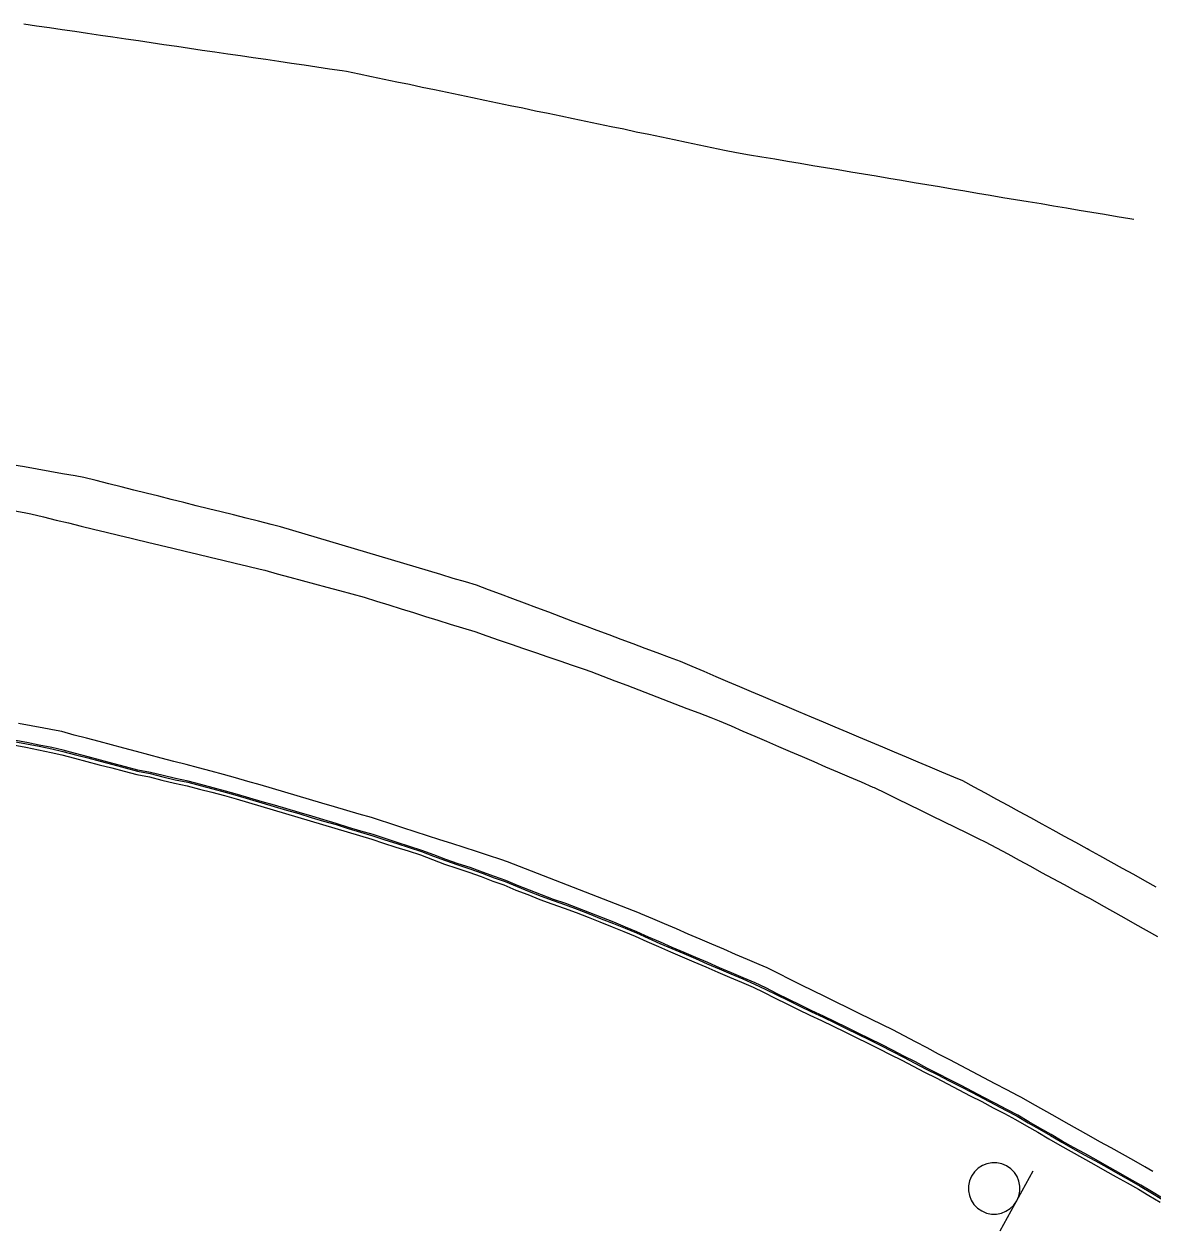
# Model space of a CAD drawing. Extents: x 1901471 to 1963503, y 756461 to 799997.
# Drawn here: x 1929519.1 to 1929606.7, y 773631 to 773724.8 of the extents above; entities that cross this region are included whole.
import ezdxf

# ---------------------------------------------------------------- set-up
doc = ezdxf.new("R2010")
doc.units = 0
for name, color, linetype in [('Default', 7, 'Continuous'), ('RD_EX_Bldg', 7, 'Continuous'), ('RD_EX_Conc', 7, 'Continuous'), ('RD_EX_H2O', 7, 'Continuous'), ('RD_EX_Road', 7, 'Continuous')]:
    doc.layers.add(name, color=color, linetype=linetype)

# ---------------------------------------------------------------- blocks, each defined once
blk = doc.blocks.new('SIGN2')
at = {"layer": 'Default'}
blk.add_lwpolyline([(-0.127, 0.1692), (-0.127, -0.1692)], dxfattribs=at)
for start, end in [(0, 180), (180, 0)]:
    blk.add_arc((0, 0), 0.127, start, end, dxfattribs=at)

msp = doc.modelspace()

# ---------------------------------------------------------------- linework, layer by layer
at = {"layer": 'RD_EX_Conc'}
for points in [[(1929518.22, 773668.79), (1929519.2, 773668.61), (1929520.18, 773668.42), (1929521.16, 773668.21), (1929522.01, 773668.02), (1929522.98, 773667.77), (1929523.94, 773667.51), (1929524.91, 773667.25), (1929525.88, 773667), (1929526.84, 773666.74), (1929527.81, 773666.49), (1929528.8, 773666.31), (1929529.76, 773666.05), (1929530.74, 773665.82), (1929531.72, 773665.62), (1929532.68, 773665.36), (1929533.65, 773665.11), (1929534.62, 773664.85), (1929535.54, 773664.59), (1929536.5, 773664.31), (1929537.46, 773664.03), (1929538.41, 773663.75), (1929539.37, 773663.46), (1929540.33, 773663.18), (1929541.29, 773662.9), (1929542.25, 773662.62), (1929543.21, 773662.33), (1929544.16, 773662.03), (1929545.12, 773661.75), (1929546.08, 773661.46), (1929546.99, 773661.17), (1929547.94, 773660.86), (1929548.89, 773660.55), (1929549.84, 773660.24), (1929550.78, 773659.89), (1929551.71, 773659.53), (1929552.66, 773659.21), (1929553.61, 773658.91), (1929554.55, 773658.56), (1929555.48, 773658.21), (1929556.33, 773657.91), (1929557.25, 773657.52), (1929558.18, 773657.16), (1929559.12, 773656.79), (1929560.05, 773656.44), (1929561, 773656.12), (1929561.93, 773655.76), (1929562.86, 773655.4), (1929563.79, 773655.04), (1929564.73, 773654.67), (1929565.65, 773654.29), (1929566.51, 773653.93), (1929567.42, 773653.52), (1929568.34, 773653.12), (1929569.26, 773652.73), (1929570.18, 773652.33), (1929571.09, 773651.94), (1929572.01, 773651.54), (1929572.93, 773651.15), (1929573.85, 773650.75), (1929574.77, 773650.36), (1929575.69, 773649.96), (1929576.5, 773649.58), (1929577.4, 773649.13), (1929578.3, 773648.69), (1929579.19, 773648.25), (1929580.09, 773647.81), (1929581, 773647.38), (1929581.9, 773646.95), (1929582.8, 773646.51), (1929583.69, 773646.07), (1929584.59, 773645.63), (1929585.48, 773645.18), (1929586.33, 773644.74), (1929587.22, 773644.29), (1929588.11, 773643.83), (1929589, 773643.37), (1929589.89, 773642.92), (1929590.78, 773642.46), (1929591.67, 773642), (1929592.55, 773641.54), (1929593.44, 773641.08), (1929594.33, 773640.61), (1929595.21, 773640.15), (1929596.05, 773639.69), (1929596.91, 773639.19), (1929597.78, 773638.7), (1929598.65, 773638.2), (1929599.51, 773637.7), (1929600.39, 773637.21), (1929601.26, 773636.72), (1929602.13, 773636.23), (1929603, 773635.74), (1929603.87, 773635.25), (1929604.74, 773634.77), (1929605.62, 773634.28), (1929606.42, 773633.8), (1929607.28, 773633.28)], [(1929518.27, 773669.06), (1929519.25, 773668.88), (1929520.23, 773668.69), (1929521.21, 773668.49), (1929522.08, 773668.29), (1929523.05, 773668.03), (1929524.02, 773667.78), (1929524.98, 773667.52), (1929525.95, 773667.26), (1929526.91, 773667.01), (1929527.88, 773666.75), (1929528.87, 773666.58), (1929529.83, 773666.32), (1929530.81, 773666.09), (1929531.79, 773665.89), (1929532.75, 773665.63), (1929533.72, 773665.37), (1929534.69, 773665.12), (1929535.61, 773664.86), (1929536.57, 773664.58), (1929537.53, 773664.29), (1929538.49, 773664.01), (1929539.45, 773663.73), (1929540.41, 773663.45), (1929541.37, 773663.16), (1929542.33, 773662.88), (1929543.29, 773662.6), (1929544.24, 773662.29), (1929545.2, 773662.01), (1929546.16, 773661.73), (1929547.07, 773661.43), (1929548.02, 773661.12), (1929548.97, 773660.81), (1929549.92, 773660.5), (1929550.86, 773660.15), (1929551.8, 773659.8), (1929552.74, 773659.48), (1929553.69, 773659.17), (1929554.63, 773658.83), (1929555.57, 773658.47), (1929556.43, 773658.17), (1929557.35, 773657.78), (1929558.28, 773657.41), (1929559.22, 773657.05), (1929560.15, 773656.7), (1929561.1, 773656.38), (1929562.03, 773656.02), (1929562.96, 773655.66), (1929563.89, 773655.29), (1929564.83, 773654.93), (1929565.75, 773654.55), (1929566.62, 773654.19), (1929567.53, 773653.77), (1929568.45, 773653.37), (1929569.37, 773652.98), (1929570.29, 773652.58), (1929571.2, 773652.19), (1929572.12, 773651.79), (1929573.04, 773651.4), (1929573.96, 773651), (1929574.88, 773650.61), (1929575.8, 773650.21), (1929576.63, 773649.82), (1929577.52, 773649.38), (1929578.42, 773648.94), (1929579.32, 773648.5), (1929580.21, 773648.05), (1929581.12, 773647.63), (1929582.02, 773647.2), (1929582.92, 773646.76), (1929583.81, 773646.32), (1929584.71, 773645.87), (1929585.61, 773645.43), (1929586.46, 773644.99), (1929587.35, 773644.53), (1929588.24, 773644.08), (1929589.12, 773643.61), (1929590.02, 773643.17), (1929590.9, 773642.7), (1929591.79, 773642.25), (1929592.68, 773641.78), (1929593.57, 773641.32), (1929594.45, 773640.86), (1929595.34, 773640.39), (1929596.18, 773639.94), (1929597.04, 773639.43), (1929597.92, 773638.94), (1929598.78, 773638.44), (1929599.65, 773637.94), (1929600.52, 773637.45), (1929601.39, 773636.96), (1929602.26, 773636.47), (1929603.14, 773635.98), (1929604.01, 773635.5), (1929604.88, 773635.01), (1929605.75, 773634.52), (1929606.57, 773634.03), (1929607.42, 773633.51)], [(1929607.47, 773633.59), (1929606.61, 773634.11), (1929605.8, 773634.6), (1929604.92, 773635.09), (1929604.05, 773635.58), (1929603.18, 773636.06), (1929602.31, 773636.55), (1929601.44, 773637.04), (1929600.57, 773637.53), (1929599.69, 773638.02), (1929598.83, 773638.52), (1929597.96, 773639.02), (1929597.09, 773639.51), (1929596.23, 773640.02), (1929595.38, 773640.47), (1929594.5, 773640.94), (1929593.61, 773641.41), (1929592.72, 773641.86), (1929591.84, 773642.33), (1929590.95, 773642.78), (1929590.06, 773643.25), (1929589.17, 773643.69), (1929588.28, 773644.16), (1929587.39, 773644.62), (1929586.5, 773645.07), (1929585.65, 773645.51), (1929584.75, 773645.96), (1929583.85, 773646.4), (1929582.96, 773646.84), (1929582.06, 773647.28), (1929581.16, 773647.72), (1929580.25, 773648.14), (1929579.36, 773648.58), (1929578.46, 773649.02), (1929577.56, 773649.46), (1929576.67, 773649.91), (1929575.83, 773650.3), (1929574.91, 773650.69), (1929574, 773651.09), (1929573.08, 773651.48), (1929572.16, 773651.88), (1929571.24, 773652.27), (1929570.32, 773652.67), (1929569.4, 773653.06), (1929568.49, 773653.46), (1929567.57, 773653.85), (1929566.66, 773654.27), (1929565.78, 773654.63), (1929564.86, 773655.02), (1929563.93, 773655.38), (1929563, 773655.74), (1929562.06, 773656.1), (1929561.13, 773656.47), (1929560.19, 773656.79), (1929559.25, 773657.14), (1929558.32, 773657.5), (1929557.39, 773657.86), (1929556.47, 773658.26), (1929555.6, 773658.56), (1929554.66, 773658.91), (1929553.72, 773659.26), (1929552.77, 773659.56), (1929551.83, 773659.88), (1929550.89, 773660.24), (1929549.95, 773660.59), (1929549, 773660.9), (1929548.05, 773661.21), (1929547.1, 773661.52), (1929546.18, 773661.82), (1929545.22, 773662.1), (1929544.27, 773662.38), (1929543.31, 773662.69), (1929542.35, 773662.97), (1929541.4, 773663.25), (1929540.44, 773663.53), (1929539.48, 773663.82), (1929538.52, 773664.1), (1929537.56, 773664.38), (1929536.6, 773664.66), (1929535.64, 773664.95), (1929534.71, 773665.21), (1929533.74, 773665.46), (1929532.78, 773665.72), (1929531.81, 773665.97), (1929530.83, 773666.17), (1929529.86, 773666.41), (1929528.89, 773666.66), (1929527.9, 773666.84), (1929526.94, 773667.1), (1929525.97, 773667.35), (1929525.01, 773667.61), (1929524.04, 773667.87), (1929523.07, 773668.12), (1929522.11, 773668.38), (1929521.23, 773668.58), (1929520.25, 773668.78), (1929519.27, 773668.97), (1929518.28, 773669.16)]]:
    msp.add_lwpolyline(points, dxfattribs=at)
at = {"layer": 'RD_EX_H2O'}
msp.add_lwpolyline([(1929605.24, 773709.6), (1929604.93, 773709.65), (1929603.95, 773709.82), (1929602.96, 773709.98), (1929601.98, 773710.15), (1929600.99, 773710.31), (1929600.01, 773710.48), (1929599.02, 773710.64), (1929598.04, 773710.81), (1929597.05, 773710.97), (1929596.07, 773711.14), (1929595.08, 773711.3), (1929594.1, 773711.47), (1929593.11, 773711.63), (1929592.13, 773711.8), (1929591.14, 773711.96), (1929590.16, 773712.13), (1929589.18, 773712.3), (1929588.19, 773712.46), (1929587.21, 773712.63), (1929586.22, 773712.79), (1929585.24, 773712.96), (1929584.25, 773713.12), (1929583.27, 773713.29), (1929582.28, 773713.45), (1929581.3, 773713.62), (1929580.31, 773713.78), (1929579.33, 773713.95), (1929578.34, 773714.11), (1929577.36, 773714.28), (1929576.37, 773714.44), (1929575.39, 773714.61), (1929574.4, 773714.77), (1929573.46, 773714.97), (1929572.48, 773715.18), (1929571.5, 773715.38), (1929570.52, 773715.58), (1929569.55, 773715.79), (1929568.57, 773715.99), (1929567.59, 773716.2), (1929566.61, 773716.4), (1929566.61, 773716.4), (1929565.63, 773716.61), (1929564.65, 773716.81), (1929563.67, 773717.01), (1929562.69, 773717.22), (1929561.72, 773717.42), (1929560.74, 773717.63), (1929559.76, 773717.83), (1929558.78, 773718.03), (1929557.8, 773718.24), (1929556.82, 773718.44), (1929555.84, 773718.65), (1929554.86, 773718.85), (1929553.88, 773719.06), (1929552.91, 773719.26), (1929551.93, 773719.46), (1929550.95, 773719.67), (1929549.97, 773719.87), (1929548.99, 773720.08), (1929548.01, 773720.28), (1929547.03, 773720.49), (1929546.05, 773720.69), (1929545.08, 773720.89), (1929544.1, 773721.1), (1929543.78, 773721.14), (1929542.79, 773721.29), (1929541.8, 773721.44), (1929540.82, 773721.58), (1929539.83, 773721.73), (1929538.84, 773721.87), (1929537.85, 773722.02), (1929536.86, 773722.16), (1929535.87, 773722.31), (1929534.88, 773722.45), (1929533.89, 773722.6), (1929532.9, 773722.74), (1929531.91, 773722.89), (1929530.92, 773723.03), (1929529.93, 773723.18), (1929529.93, 773723.18), (1929528.94, 773723.33), (1929527.95, 773723.47), (1929526.96, 773723.62), (1929525.97, 773723.76), (1929524.99, 773723.91), (1929524, 773724.05), (1929523.01, 773724.2), (1929522.02, 773724.34), (1929521.03, 773724.49), (1929520.04, 773724.63), (1929519.05, 773724.78)], dxfattribs=at)
at = {"layer": 'RD_EX_Road'}
for points in [[(1929606.98, 773657.75), (1929606.11, 773658.23), (1929605.24, 773658.72), (1929604.36, 773659.2), (1929603.49, 773659.69), (1929602.61, 773660.17), (1929601.74, 773660.65), (1929601.62, 773660.72), (1929600.75, 773661.2), (1929599.87, 773661.68), (1929598.99, 773662.16), (1929598.12, 773662.64), (1929597.24, 773663.12), (1929596.36, 773663.6), (1929595.48, 773664.08), (1929594.61, 773664.56), (1929593.73, 773665.04), (1929592.85, 773665.52), (1929591.98, 773666), (1929591.27, 773666.29), (1929590.35, 773666.68), (1929589.43, 773667.07), (1929588.51, 773667.46), (1929587.59, 773667.85), (1929586.67, 773668.23), (1929585.75, 773668.62), (1929584.82, 773669.01), (1929583.9, 773669.4), (1929582.98, 773669.78), (1929582.06, 773670.17), (1929581.14, 773670.56), (1929580.22, 773670.95), (1929579.24, 773671.36), (1929578.32, 773671.75), (1929577.4, 773672.14), (1929576.48, 773672.53), (1929576.48, 773672.53), (1929575.56, 773672.92), (1929574.64, 773673.31), (1929573.72, 773673.7), (1929572.8, 773674.09), (1929571.88, 773674.49), (1929570.96, 773674.88), (1929570.04, 773675.27), (1929569.18, 773675.59), (1929568.24, 773675.94), (1929567.3, 773676.29), (1929566.37, 773676.64), (1929565.43, 773676.99), (1929564.5, 773677.34), (1929563.56, 773677.69), (1929562.62, 773678.04), (1929561.69, 773678.39), (1929560.75, 773678.74), (1929559.81, 773679.09), (1929558.88, 773679.44), (1929557.94, 773679.79), (1929557.01, 773680.14), (1929556.07, 773680.49), (1929555.13, 773680.84), (1929554.2, 773681.2), (1929553.35, 773681.45), (1929552.39, 773681.73), (1929551.43, 773682.02), (1929550.48, 773682.31), (1929549.52, 773682.59), (1929548.56, 773682.88), (1929547.6, 773683.16), (1929546.65, 773683.45), (1929545.69, 773683.73), (1929544.73, 773684.02), (1929543.77, 773684.31), (1929542.81, 773684.59), (1929541.86, 773684.88), (1929540.9, 773685.16), (1929539.94, 773685.45), (1929538.98, 773685.74), (1929538.25, 773685.92), (1929537.28, 773686.16), (1929536.31, 773686.4), (1929535.34, 773686.65), (1929534.37, 773686.89), (1929533.4, 773687.13), (1929532.43, 773687.37), (1929531.46, 773687.62), (1929530.49, 773687.86), (1929529.52, 773688.1), (1929528.55, 773688.35), (1929527.58, 773688.59), (1929526.61, 773688.83), (1929525.64, 773689.07), (1929524.67, 773689.32), (1929523.7, 773689.56), (1929523.04, 773689.68), (1929522.05, 773689.85), (1929521.07, 773690.03), (1929520.08, 773690.2), (1929519.1, 773690.38), (1929518.11, 773690.55)], [(1929518.21, 773687.01), (1929519.19, 773686.81), (1929519.6, 773686.73), (1929520.57, 773686.5), (1929521.55, 773686.26), (1929522.52, 773686.03), (1929523.49, 773685.79), (1929524.46, 773685.56), (1929525.43, 773685.32), (1929526.4, 773685.09), (1929527.38, 773684.85), (1929527.69, 773684.78), (1929528.66, 773684.54), (1929529.63, 773684.31), (1929530.61, 773684.08), (1929531.58, 773683.84), (1929532.55, 773683.61), (1929533.52, 773683.38), (1929534.49, 773683.14), (1929535.47, 773682.91), (1929536.44, 773682.68), (1929537.41, 773682.44), (1929537.77, 773682.36), (1929538.73, 773682.09), (1929539.7, 773681.83), (1929540.66, 773681.57), (1929541.63, 773681.31), (1929542.59, 773681.04), (1929543.56, 773680.78), (1929544.52, 773680.52), (1929545.48, 773680.26), (1929546.43, 773679.96), (1929547.39, 773679.66), (1929548.34, 773679.37), (1929549.3, 773679.07), (1929550.25, 773678.77), (1929551.21, 773678.48), (1929552.16, 773678.18), (1929553.12, 773677.89), (1929554.06, 773677.59), (1929555, 773677.27), (1929555.95, 773676.94), (1929556.9, 773676.62), (1929557.84, 773676.29), (1929558.79, 773675.97), (1929559.73, 773675.64), (1929560.68, 773675.32), (1929561.62, 773674.99), (1929562.57, 773674.67), (1929563.07, 773674.49), (1929564, 773674.14), (1929564.93, 773673.78), (1929565.87, 773673.42), (1929566.8, 773673.06), (1929567.73, 773672.7), (1929568.67, 773672.35), (1929569.6, 773671.99), (1929570.53, 773671.63), (1929571.47, 773671.27), (1929572.4, 773670.91), (1929573.05, 773670.66), (1929573.97, 773670.26), (1929574.89, 773669.87), (1929575.81, 773669.47), (1929576.73, 773669.08), (1929577.64, 773668.68), (1929578.56, 773668.28), (1929579.48, 773667.89), (1929580.4, 773667.49), (1929581.31, 773667.1), (1929582.23, 773666.7), (1929583.15, 773666.3), (1929584.07, 773665.91), (1929584.99, 773665.51), (1929585.08, 773665.47), (1929585.98, 773665.03), (1929586.88, 773664.6), (1929587.77, 773664.16), (1929588.67, 773663.72), (1929589.57, 773663.28), (1929590.47, 773662.85), (1929591.37, 773662.41), (1929592.27, 773661.97), (1929593.17, 773661.53), (1929593.7, 773661.27), (1929594.58, 773660.8), (1929595.46, 773660.32), (1929596.33, 773659.84), (1929597.21, 773659.37), (1929598.09, 773658.89), (1929598.97, 773658.41), (1929599.85, 773657.94), (1929600.73, 773657.46), (1929601.61, 773656.98), (1929601.85, 773656.85), (1929602.72, 773656.36), (1929603.59, 773655.87), (1929604.46, 773655.38), (1929605.33, 773654.88), (1929606.2, 773654.39), (1929607.08, 773653.9)], [(1929606.73, 773635.66), (1929606.11, 773636.01), (1929605.24, 773636.5), (1929604.36, 773636.99), (1929603.49, 773637.48), (1929602.62, 773637.97), (1929601.75, 773638.46), (1929600.88, 773638.95), (1929600, 773639.43), (1929599.13, 773639.92), (1929598.26, 773640.41), (1929597.39, 773640.9), (1929596.52, 773641.39), (1929596.26, 773641.52), (1929595.38, 773641.99), (1929594.49, 773642.46), (1929593.61, 773642.92), (1929592.72, 773643.39), (1929591.84, 773643.85), (1929590.95, 773644.32), (1929590.07, 773644.78), (1929589.19, 773645.25), (1929588.3, 773645.72), (1929587.42, 773646.18), (1929586.53, 773646.65), (1929585.72, 773647.05), (1929584.83, 773647.49), (1929583.93, 773647.93), (1929583.03, 773648.37), (1929582.14, 773648.82), (1929581.24, 773649.26), (1929580.35, 773649.7), (1929579.45, 773650.14), (1929578.55, 773650.58), (1929577.66, 773651.03), (1929576.76, 773651.47), (1929576.15, 773651.73), (1929575.24, 773652.13), (1929574.32, 773652.52), (1929573.4, 773652.92), (1929572.48, 773653.31), (1929571.56, 773653.71), (1929570.64, 773654.1), (1929569.73, 773654.5), (1929568.81, 773654.89), (1929567.89, 773655.29), (1929566.97, 773655.68), (1929566.86, 773655.73), (1929565.92, 773656.09), (1929564.99, 773656.45), (1929564.06, 773656.81), (1929563.13, 773657.18), (1929562.2, 773657.54), (1929561.27, 773657.9), (1929560.33, 773658.26), (1929559.4, 773658.63), (1929558.47, 773658.99), (1929557.54, 773659.35), (1929556.61, 773659.71), (1929556.09, 773659.88), (1929555.14, 773660.19), (1929554.19, 773660.5), (1929553.24, 773660.81), (1929552.29, 773661.12), (1929551.34, 773661.43), (1929550.39, 773661.74), (1929549.44, 773662.05), (1929548.49, 773662.36), (1929547.54, 773662.66), (1929546.59, 773662.97), (1929546.04, 773663.14), (1929545.08, 773663.42), (1929544.12, 773663.7), (1929543.16, 773663.98), (1929542.2, 773664.27), (1929541.24, 773664.55), (1929540.28, 773664.83), (1929539.32, 773665.11), (1929538.36, 773665.4), (1929537.41, 773665.68), (1929536.45, 773665.96), (1929535.49, 773666.24), (1929534.55, 773666.49), (1929533.59, 773666.75), (1929532.62, 773667), (1929531.65, 773667.26), (1929530.69, 773667.51), (1929529.72, 773667.77), (1929528.75, 773668.03), (1929527.79, 773668.28), (1929526.82, 773668.54), (1929525.85, 773668.79), (1929524.89, 773669.05), (1929523.92, 773669.31), (1929522.95, 773669.56), (1929521.99, 773669.82), (1929521.57, 773669.9), (1929520.59, 773670.08), (1929519.61, 773670.27), (1929518.63, 773670.45)]]:
    msp.add_lwpolyline(points, dxfattribs=at)

# ---------------------------------------------------------------- block references
at = {"layer": 'RD_EX_Bldg', "xscale": 15.74803149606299, "yscale": 15.748031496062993, "rotation": 151.218171}
msp.add_blockref('SIGN2', (1929594.4, 773634.34), dxfattribs=at)

doc.saveas('drawing.dxf')
